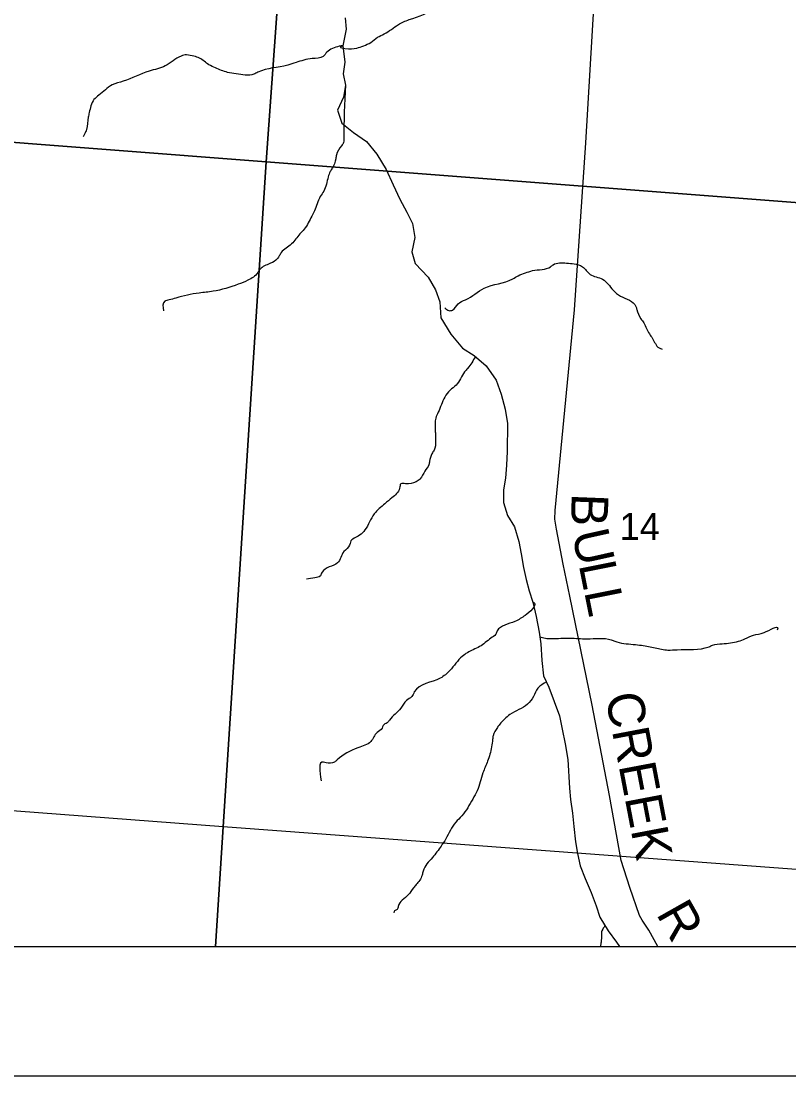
# Model space of a CAD drawing. Extents: x 0 to 42.5, y 0 to 22.
# Drawn here: x 6.921 to 7.514, y 14 to 14.815 of the extents above; entities that cross this region are included whole.
import ezdxf

# ---------------------------------------------------------------- set-up
doc = ezdxf.new("R2010")
doc.units = 0
for name, color, linetype in [('GM_X_Interchange_Ramps', 7, 'Continuous'), ('GM_X_Minor_River', 7, 'Continuous'), ('GM_X_Section', 7, 'Continuous'), ('GM_X_Section_Text', 7, 'Continuous'), ('GM_X_Township_Road', 7, 'Continuous'), ('GM_X_Township_Road_Text', 7, 'Continuous'), ('GM_X_Unincorporated', 7, 'Continuous'), ('SH_Cut_Line', 7, 'Continuous'), ('SH_Data', 7, 'Continuous')]:
    doc.layers.add(name, color=color, linetype=linetype)

msp = doc.modelspace()

# ---------------------------------------------------------------- linework, layer by layer
at = {"layer": 'GM_X_Interchange_Ramps'}
msp.add_lwpolyline([(5.08492, 14.1), (8.06989, 14.1), (8.07009, 14.10263), (8.07289, 14.12804), (8.09551, 14.48695), (8.1568, 15.41315), (8.16884, 15.59509), (8.16995, 15.61544), (8.04805, 15.62672), (7.97957, 15.63417), (7.95331, 15.6361), (7.91921, 15.63683), (7.91813, 15.60669), (7.88151, 15.60844), (7.87674, 15.60879), (7.42273, 15.64192), (7.26665, 15.65331), (5.92916, 15.74982)], dxfattribs=at)
at = {"layer": 'GM_X_Minor_River'}
for points in [[(7.17126, 14.817), (7.17195, 14.80827), (7.16957, 14.79539), (7.17099, 14.78286), (7.16978, 14.77377), (7.1716, 14.76503)], [(7.1716, 14.76503), (7.17001, 14.75594), (7.16539, 14.74573), (7.16871, 14.73584), (7.17774, 14.72856), (7.1879, 14.72165), (7.19577, 14.71172), (7.20287, 14.6999), (7.20845, 14.68809), (7.21366, 14.67705), (7.21888, 14.66714), (7.22335, 14.65838), (7.22516, 14.64737), (7.2228, 14.63638), (7.22537, 14.62726), (7.23551, 14.61693), (7.24111, 14.60702), (7.24444, 14.59789), (7.2451, 14.58537), (7.25294, 14.57278), (7.26194, 14.56209), (7.27098, 14.55632), (7.28038, 14.54828), (7.28786, 14.53722), (7.29194, 14.52656), (7.29487, 14.51478), (7.29667, 14.50376), (7.2965, 14.48214), (7.29603, 14.47152), (7.2952, 14.46166), (7.29361, 14.45257), (7.29353, 14.44271), (7.29686, 14.43282), (7.30209, 14.42405), (7.3054, 14.41264), (7.30722, 14.40314), (7.30902, 14.39251), (7.31122, 14.38338), (7.31342, 14.37464), (7.31638, 14.36589), (7.31894, 14.35487), (7.32111, 14.34271), (7.32255, 14.3336), (7.32321, 14.32069), (7.32462, 14.30892), (7.32872, 14.30016), (7.33687, 14.27809), (7.33905, 14.26783), (7.34123, 14.25643), (7.34341, 14.24427), (7.34474, 14.22226), (7.34543, 14.21353), (7.34686, 14.20289), (7.34791, 14.19264), (7.34933, 14.18087), (7.35077, 14.17175), (7.35296, 14.16225), (7.35667, 14.15236), (7.3615, 14.1417), (7.3652, 14.13142), (7.36816, 14.12267), (7.37451, 14.112), (7.38087, 14.10322), (7.38338, 14.1)]]:
    msp.add_lwpolyline(points, dxfattribs=at)
for points in [[(7.16957, 14.79539), (7.16759, 14.79453), (7.17117, 14.79353), (7.18023, 14.79378), (7.19102, 14.79816), (7.19633, 14.80206), (7.20144, 14.80463), (7.21244, 14.81185), (7.22077, 14.8157), (7.23953, 14.82659), (7.24127, 14.83148), (7.24677, 14.83575), (7.2606, 14.84349), (7.26195, 14.84669), (7.2705, 14.85507), (7.27524, 14.85841), (7.28246, 14.86511), (7.28663, 14.86732), (7.28984, 14.86803)], [(7.16964, 14.79573), (7.16665, 14.79511), (7.15718, 14.79052), (7.15432, 14.78734), (7.14582, 14.78557), (7.13334, 14.78254), (7.12691, 14.78055), (7.10384, 14.77502), (7.10081, 14.77355), (7.08704, 14.77393), (7.08044, 14.77497), (7.07102, 14.77851), (7.06594, 14.78085), (7.05881, 14.78605), (7.05447, 14.78744), (7.04882, 14.78847), (7.04447, 14.78758), (7.03234, 14.78), (7.01985, 14.77602), (6.99979, 14.76818), (6.99128, 14.76527), (6.98103, 14.75729), (6.97723, 14.75394), (6.97358, 14.74397), (6.9728, 14.74039), (6.97141, 14.73077), (6.96988, 14.72739), (6.96892, 14.72532)], [(7.1716, 14.76503), (7.1703, 14.72303), (7.1701, 14.72076), (7.16857, 14.71832), (7.16456, 14.7112), (7.16397, 14.70818), (7.16147, 14.70103), (7.15975, 14.69841), (7.15821, 14.69427), (7.15474, 14.68317), (7.15207, 14.67905), (7.14765, 14.66796), (7.14555, 14.66402), (7.13962, 14.65389), (7.13639, 14.65034), (7.12992, 14.6425), (7.12195, 14.6358), (7.12042, 14.63318), (7.11775, 14.63), (7.11207, 14.62687), (7.10486, 14.62225), (7.10372, 14.62037), (7.09613, 14.61443), (7.08856, 14.61132), (7.06927, 14.60593), (7.0585, 14.60457), (7.04054, 14.60066), (7.03524, 14.59923), (7.03184, 14.59833), (7.03084, 14.59078)], [(7.2483, 14.59317), (7.2515, 14.59105), (7.25433, 14.59138), (7.25852, 14.59624), (7.26439, 14.59937), (7.27861, 14.60824), (7.30074, 14.61549), (7.30491, 14.61789), (7.31059, 14.62008), (7.31608, 14.62189), (7.33007, 14.6249), (7.33196, 14.62639), (7.34235, 14.62775), (7.3482, 14.6271), (7.3546, 14.62493), (7.3606, 14.61899), (7.3702, 14.61526), (7.37826, 14.60682), (7.38408, 14.60221), (7.39592, 14.59429), (7.39666, 14.59182), (7.39982, 14.58478), (7.40206, 14.58153), (7.40634, 14.57296), (7.40877, 14.56953), (7.41382, 14.56227), (7.41627, 14.56129)], [(7.27193, 14.55551), (7.26591, 14.54641), (7.26363, 14.5438), (7.25695, 14.53331), (7.2524, 14.52959), (7.24821, 14.52417), (7.24322, 14.51252), (7.2413, 14.50801), (7.24086, 14.49932), (7.24103, 14.49572), (7.24118, 14.49024), (7.24, 14.48326), (7.23828, 14.48045), (7.23654, 14.47461), (7.23595, 14.47198), (7.2329, 14.4671), (7.22908, 14.46092), (7.22605, 14.45888), (7.21792, 14.4573), (7.21433, 14.45716), (7.21337, 14.45396), (7.20747, 14.44648), (7.20196, 14.44183), (7.19379, 14.43401), (7.18653, 14.42163), (7.18235, 14.41753), (7.17533, 14.41215), (7.17475, 14.40989), (7.17037, 14.40485), (7.16541, 14.39622), (7.15346, 14.38902), (7.15212, 14.3862), (7.14796, 14.38456), (7.14135, 14.38352)], [(7.31629, 14.36614), (7.3177, 14.36513), (7.31616, 14.3608), (7.31028, 14.35559), (7.3025, 14.35098), (7.28886, 14.34361), (7.28771, 14.34117), (7.28392, 14.33801), (7.27519, 14.33152), (7.27008, 14.32913), (7.26174, 14.32396), (7.25222, 14.31313), (7.24482, 14.30718), (7.22474, 14.2965), (7.22283, 14.29294), (7.21865, 14.28997), (7.21427, 14.28398), (7.20553, 14.27484), (7.20381, 14.27279), (7.20059, 14.27057), (7.19982, 14.2685), (7.19602, 14.26515), (7.19107, 14.25822), (7.18122, 14.25345), (7.16511, 14.24404), (7.16302, 14.24236), (7.1566, 14.2417), (7.15453, 14.2423), (7.15273, 14.22776)], [(7.32168, 14.3391), (7.32601, 14.33798), (7.33073, 14.33772), (7.34507, 14.33808), (7.35809, 14.33752), (7.37696, 14.33669), (7.3796, 14.3357), (7.39393, 14.33323), (7.40034, 14.33257), (7.4109, 14.33053), (7.4207, 14.32888), (7.42787, 14.32916), (7.45243, 14.33145), (7.45508, 14.33255), (7.46264, 14.33376), (7.4753, 14.33566), (7.48022, 14.33749), (7.48684, 14.34042), (7.49497, 14.34238), (7.50557, 14.34563), (7.50518, 14.34412)], [(7.3268, 14.30426), (7.32027, 14.29949), (7.31683, 14.29292), (7.31226, 14.28713), (7.29861, 14.279), (7.29082, 14.27155), (7.28892, 14.26912), (7.28566, 14.26274), (7.28527, 14.25991), (7.28311, 14.24841), (7.28137, 14.24314), (7.27772, 14.23393), (7.27329, 14.22019), (7.26985, 14.21381), (7.26145, 14.20088), (7.2567, 14.19585), (7.24906, 14.1831), (7.24544, 14.17748), (7.23877, 14.16869), (7.23152, 14.1582), (7.23075, 14.155), (7.22616, 14.14769), (7.22407, 14.14526), (7.22007, 14.13984), (7.21227, 14.13088), (7.2115, 14.12862), (7.20942, 14.12751), (7.20903, 14.12601)]]:
    msp.add_spline(points, degree=3, dxfattribs=at)
msp.add_open_spline([(7.37202, 14.11619), (7.37164, 14.11554), (7.37127, 14.1149), (7.3709, 14.11425), (7.37064, 14.11381), (7.37038, 14.11339), (7.37013, 14.11294), (7.36921, 14.11124), (7.36949, 14.10918), (7.36934, 14.10728), (7.36925, 14.10621), (7.36924, 14.10513), (7.36913, 14.10407), (7.36898, 14.1027), (7.36872, 14.10135), (7.36849, 14.1)], degree=3, dxfattribs=at)
at = {"layer": 'GM_X_Section'}
for points in [[(6.64835, 15.25419), (7.14732, 15.22085), (7.11032, 14.70599), (6.61213, 14.74425)], [(7.14732, 15.22085), (7.64041, 15.18413), (7.60947, 14.66753), (7.11032, 14.70599)], [(7.11032, 14.70599), (7.07693, 14.19244), (6.57741, 14.23014), (6.61213, 14.74425)], [(7.60947, 14.66753), (7.57191, 14.15551), (7.07693, 14.19244), (7.11032, 14.70599)]]:
    msp.add_lwpolyline(points, close=True, dxfattribs=at)
at = {"layer": 'GM_X_Township_Road'}
msp.add_lwpolyline([(7.41298, 14.1), (7.4059, 14.1125), (7.40069, 14.12035), (7.39865, 14.1238), (7.39118, 14.14554), (7.38445, 14.16633), (7.37566, 14.21656), (7.36221, 14.28623), (7.34498, 14.37057), (7.33964, 14.39532), (7.33451, 14.42235), (7.33329, 14.42995), (7.33357, 14.43659), (7.34844, 14.59149), (7.35725, 14.72045), (7.36563, 14.85949), (7.36572, 14.86537), (7.36467, 14.87241), (7.36428, 14.88456), (7.36953, 14.94884), (7.36935, 14.9629), (7.3679, 14.96747), (7.36586, 14.9711), (7.26546, 15.07728)], dxfattribs=at)
at = {"layer": 'GM_X_Unincorporated'}
for points in [[(6.57007, 14.1), (7.07102, 14.1), (7.07693, 14.19244), (6.57741, 14.23014)], [(7.07102, 14.1), (7.56829, 14.1), (7.57191, 14.15551), (7.07693, 14.19244)]]:
    msp.add_lwpolyline(points, close=True, dxfattribs=at)
at = {"layer": 'SH_Cut_Line'}
msp.add_lwpolyline([(2.1, 14.1), (8.06989, 14.1), (8.07009, 14.10263), (8.07289, 14.12804), (8.09551, 14.48695), (8.1568, 15.41315), (8.16884, 15.59509), (8.16995, 15.61544), (8.04805, 15.62672), (7.97957, 15.63417), (7.95331, 15.6361), (7.91921, 15.63683), (7.91813, 15.60669), (7.88151, 15.60844), (7.87674, 15.60879), (7.42273, 15.64192), (7.26665, 15.65331), (5.92916, 15.74982)], dxfattribs=at)
at = {"layer": 'SH_Data'}
for p, q in [((2.1, 14.1), (8.9, 14.1)), ((2, 14), (9, 14))]:
    msp.add_line(p, q, dxfattribs=at)

# ---------------------------------------------------------------- texts
at = {"layer": 'GM_X_Section_Text'}
msp.add_text('14', height=0.020928, rotation=0.00001, dxfattribs=at).set_placement((7.38334, 14.41381))
at = {"layer": 'GM_X_Township_Road_Text'}
for s, height, rotation, p in [('B', 0.02841, 267.75134, (7.3465, 14.45025)), ('U', 0.02841, 282.57717, (7.34629, 14.41909)), ('L', 0.02841, 281.36289, (7.3517, 14.39485)), ('L', 0.02841, 281.36546, (7.35589, 14.37401)), ('CREEK', 0.028409, 280.77473, (7.37224, 14.29371)), ('R', 0.02841, 299.42537, (7.41124, 14.12525))]:
    msp.add_text(s, height=height, rotation=rotation, dxfattribs=at).set_placement(p)

doc.saveas('drawing.dxf')
